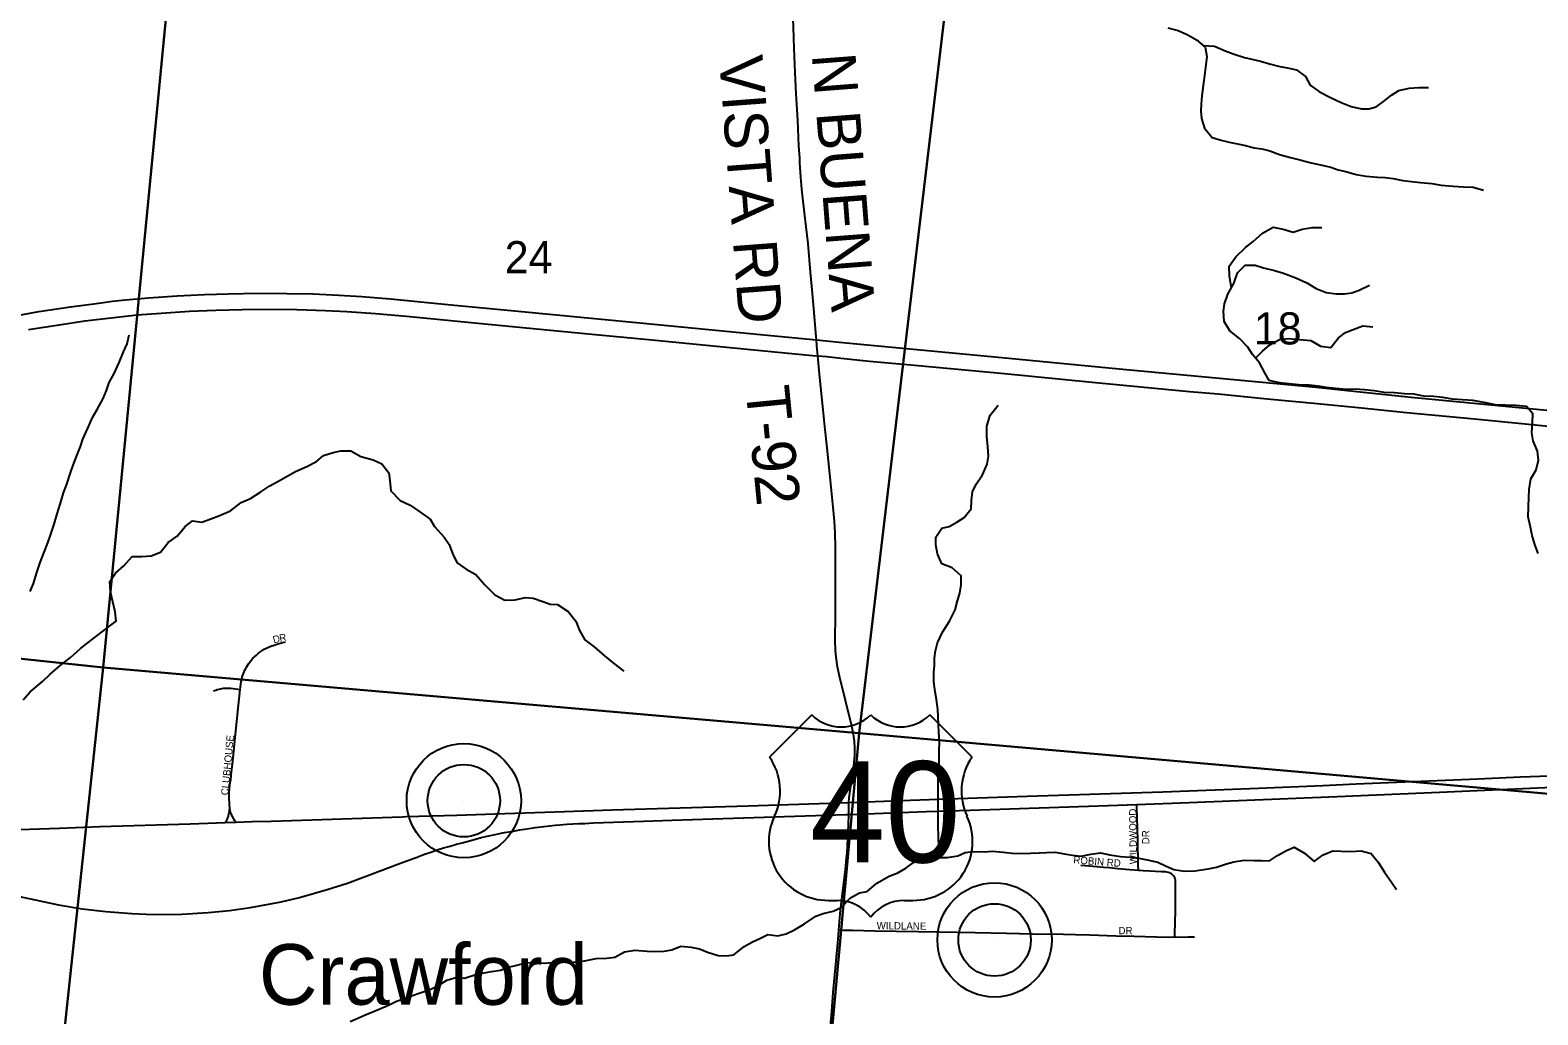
# Model space of a CAD drawing. Extents: x 1410790 to 1770854, y 566777 to 831614.
# Drawn here: x 1641677 to 1652043, y 702236 to 709011 of the extents above; entities that cross this region are included whole.
import ezdxf

# ---------------------------------------------------------------- set-up
doc = ezdxf.new("R2010")
doc.units = 0
for name, color, linetype in [('GM_X_Interstate_Route', 7, 'Continuous'), ('GM_X_Minor_River', 7, 'Continuous'), ('GM_X_Section', 7, 'Continuous'), ('GM_X_Section_Text', 7, 'Continuous'), ('GM_X_Township_Road', 7, 'Continuous'), ('GM_X_Township_Road_Text', 7, 'Continuous'), ('GM_X_Township_Subdivision', 7, 'Continuous'), ('GM_X_Township_Subdivision_Text', 7, 'Continuous'), ('GM_X_Unincorporated', 7, 'Continuous'), ('GM_X_Unincorporated_Location', 7, 'Continuous'), ('GM_X_Unincorporated_Text', 7, 'Continuous'), ('GM_X_US_Location', 7, 'Continuous'), ('GM_X_US_Route', 7, 'Continuous'), ('GM_X_US_Shield', 7, 'Continuous')]:
    doc.layers.add(name, color=color, linetype=linetype)

msp = doc.modelspace()

# ---------------------------------------------------------------- linework, layer by layer
at = {"layer": 'GM_X_Interstate_Route'}
for points in [[(1641590, 707048), (1641736, 707075), (1641955, 707108), (1642149, 707134), (1642243, 707146), (1642333, 707156), (1642490, 707169), (1642689, 707183), (1642875, 707192), (1643041, 707198), (1643245, 707201), (1643441, 707200), (1643622, 707197), (1643799, 707188), (1643957, 707178), (1644154, 707162), (1644594, 707120), (1644984, 707083), (1645534, 707030), (1645916, 706992), (1646651, 706922), (1647010, 706887), (1647083, 706880), (1647239, 706865), (1647482, 706841), (1647873, 706805), (1648405, 706754), (1649165, 706680), (1650519, 706554), (1650887, 706515), (1651172, 706487), (1652321, 706375)], [(1641665, 706951), (1641876, 706985), (1642054, 707011), (1642233, 707033), (1642413, 707052), (1642577, 707065), (1642773, 707077), (1642953, 707085), (1643134, 707090), (1643314, 707092), (1643511, 707089), (1643708, 707083), (1643855, 707076), (1644052, 707062), (1644264, 707044), (1644803, 706991), (1645538, 706920), (1645929, 706883), (1646794, 706798), (1647056, 706774), (1647093, 706771), (1647154, 706765), (1647251, 706755), (1647447, 706735), (1647757, 706706), (1648377, 706649), (1648979, 706590), (1649649, 706526), (1649846, 706509), (1650160, 706478), (1650551, 706440), (1650831, 706412), (1651140, 706380), (1651607, 706336), (1651933, 706304), (1652391, 706260)]]:
    msp.add_lwpolyline(points, dxfattribs=at)
at = {"layer": 'GM_X_Minor_River'}
for points in [[(1649500, 709027), (1649570, 709009), (1649636, 708978), (1649697, 708945), (1649757, 708895), (1649768, 708831), (1649758, 708754), (1649751, 708700), (1649743, 708630), (1649734, 708560), (1649729, 708504), (1649727, 708454), (1649731, 708404), (1649752, 708336), (1649805, 708273), (1649865, 708254), (1649921, 708240), (1649979, 708230), (1650033, 708217), (1650094, 708202), (1650146, 708194), (1650200, 708180), (1650268, 708155), (1650342, 708136), (1650415, 708116), (1650485, 708099), (1650549, 708084), (1650619, 708068), (1650671, 708051), (1650724, 708039), (1650794, 708018), (1650864, 708006), (1650940, 707999), (1650994, 707997), (1651048, 707990), (1651115, 707978), (1651175, 707969), (1651237, 707963), (1651315, 707956), (1651379, 707945), (1651461, 707939), (1651529, 707934), (1651599, 707930), (1651670, 707911)], [(1649744, 708906), (1649821, 708900), (1649893, 708868), (1649956, 708845), (1650026, 708824), (1650078, 708812), (1650136, 708798), (1650199, 708779), (1650269, 708762), (1650321, 708752), (1650385, 708739), (1650445, 708693), (1650478, 708632), (1650543, 708586), (1650617, 708549), (1650691, 708514), (1650760, 708486), (1650830, 708469), (1650882, 708471), (1650932, 708484), (1650982, 708520), (1651037, 708564), (1651087, 708595), (1651159, 708613), (1651223, 708616), (1651291, 708616)], [(1649936, 707237), (1649923, 707322), (1649921, 707388), (1649966, 707452), (1650034, 707515), (1650085, 707557), (1650151, 707615), (1650223, 707656), (1650293, 707642), (1650361, 707621), (1650423, 707643), (1650491, 707654), (1650559, 707653)], [(1652042, 706114), (1652012, 706186), (1652001, 706240), (1652006, 706310), (1652008, 706371), (1651965, 706421), (1651891, 706428), (1651821, 706432), (1651761, 706431), (1651685, 706447), (1651597, 706464), (1651525, 706467), (1651456, 706473), (1651390, 706484), (1651328, 706490), (1651260, 706493), (1651190, 706506), (1651126, 706508), (1651058, 706515), (1650986, 706519), (1650918, 706530), (1650851, 706536), (1650783, 706541), (1650727, 706540), (1650653, 706546), (1650587, 706553), (1650533, 706561), (1650471, 706568), (1650401, 706572), (1650331, 706579), (1650268, 706585), (1650196, 706602), (1650166, 706654), (1650129, 706723), (1650082, 706779), (1650050, 706830), (1649991, 706890), (1649925, 706943), (1649886, 707007), (1649882, 707078), (1649889, 707128), (1649911, 707194), (1649954, 707269), (1649979, 707341), (1650031, 707395), (1650099, 707395), (1650157, 707376), (1650233, 707357), (1650294, 707339), (1650380, 707308), (1650454, 707273), (1650519, 707233), (1650587, 707206), (1650659, 707196), (1650713, 707197), (1650765, 707205), (1650815, 707222), (1650885, 707256)], [(1650102, 706755), (1650150, 706803), (1650200, 706847), (1650266, 706882), (1650330, 706890), (1650404, 706883), (1650482, 706876), (1650550, 706838), (1650619, 706829), (1650672, 706895), (1650722, 706930), (1650774, 706952), (1650839, 706978), (1650908, 706971)], [(1641677, 705149), (1641699, 705205), (1641724, 705279), (1641746, 705349), (1641773, 705419), (1641799, 705485), (1641820, 705543), (1641842, 705613), (1641863, 705683), (1641886, 705757), (1641906, 705827), (1641929, 705887), (1641954, 705965), (1641974, 706019), (1641995, 706079), (1642023, 706147), (1642040, 706198), (1642074, 706272), (1642105, 706346), (1642139, 706402), (1642178, 706476), (1642202, 706532), (1642221, 706586), (1642255, 706650), (1642288, 706724), (1642319, 706797), (1642343, 706853), (1642358, 706915)], [(1647931, 703318), (1647925, 703392), (1647922, 703464), (1647920, 703536), (1647921, 703639), (1647920, 703705), (1647921, 703863), (1647926, 703933), (1647927, 704049), (1647930, 704117), (1647924, 704180), (1647921, 704288), (1647918, 704338), (1647908, 704406), (1647899, 704460), (1647891, 704527), (1647890, 704591), (1647894, 704641), (1647895, 704691), (1647901, 704741), (1647916, 704797), (1647950, 704869), (1647999, 704946), (1648036, 705024), (1648054, 705086), (1648069, 705138), (1648079, 705194), (1648078, 705256), (1648016, 705311), (1647946, 705340), (1647915, 705408), (1647904, 705470), (1647904, 705524), (1647945, 705584), (1647997, 705596), (1648049, 705626), (1648099, 705659), (1648146, 705719), (1648150, 705775), (1648157, 705835), (1648181, 705887), (1648226, 705951), (1648256, 706025), (1648267, 706081), (1648261, 706147), (1648254, 706213), (1648255, 706287), (1648277, 706363), (1648332, 706431)], [(1641628, 704404), (1641678, 704458), (1641763, 704529), (1641813, 704579), (1641884, 704639), (1641954, 704694), (1642023, 704756), (1642077, 704799), (1642135, 704845), (1642204, 704898), (1642268, 704946), (1642261, 705010), (1642230, 705147), (1642225, 705217), (1642265, 705275), (1642321, 705326), (1642378, 705390), (1642446, 705389), (1642510, 705395), (1642574, 705420), (1642627, 705486), (1642689, 705530), (1642742, 705597), (1642794, 705635), (1642858, 705626), (1642920, 705648), (1642974, 705670), (1643054, 705705), (1643127, 705761), (1643193, 705788), (1643263, 705834), (1643324, 705877), (1643396, 705915), (1643448, 705946), (1643502, 705974), (1643580, 706009), (1643645, 706043), (1643695, 706084), (1643761, 706106), (1643813, 706116), (1643881, 706117), (1643951, 706078), (1644036, 706056), (1644094, 706027), (1644144, 705965), (1644151, 705912), (1644158, 705842), (1644222, 705775), (1644291, 705743), (1644357, 705698), (1644428, 705647), (1644458, 705597), (1644523, 705524), (1644557, 705472), (1644586, 705400), (1644614, 705347), (1644675, 705303), (1644741, 705266), (1644804, 705195), (1644873, 705127), (1644941, 705090), (1645013, 705091), (1645083, 705107), (1645135, 705104), (1645201, 705080), (1645252, 705061), (1645304, 705059), (1645376, 705012), (1645429, 704946), (1645455, 704881), (1645490, 704817), (1645556, 704768), (1645625, 704706), (1645690, 704653), (1645758, 704602)], [(1652045, 705410), (1652022, 705473), (1652005, 705535), (1651993, 705591), (1651976, 705663), (1651978, 705733), (1651981, 705796), (1651983, 705852), (1651996, 705924), (1652031, 705986), (1652047, 706052), (1652042, 706114)], [(1643878, 702191), (1643987, 702239), (1644037, 702260), (1644141, 702303), (1644195, 702331), (1644245, 702347), (1644299, 702368), (1644366, 702390), (1644432, 702413), (1644486, 702441), (1644542, 702474), (1644610, 702496), (1644664, 702489), (1644742, 702513), (1644798, 702526), (1644848, 702534), (1644912, 702545), (1644965, 702565), (1645015, 702577), (1645085, 702594), (1645139, 702600), (1645213, 702591), (1645287, 702600), (1645339, 702608), (1645412, 702599), (1645488, 702609), (1645568, 702624), (1645642, 702626), (1645696, 702633), (1645763, 702669), (1645835, 702682), (1645919, 702675), (1645971, 702673), (1646036, 702674), (1646089, 702684), (1646151, 702708), (1646223, 702701), (1646280, 702690), (1646334, 702668), (1646408, 702645), (1646464, 702643), (1646516, 702650), (1646586, 702706), (1646644, 702739), (1646695, 702761), (1646749, 702789), (1646817, 702780), (1646875, 702794), (1646933, 702821), (1647001, 702863), (1647078, 702916), (1647130, 702934), (1647198, 702949), (1647254, 702975), (1647317, 703042), (1647379, 703076), (1647431, 703084), (1647499, 703143), (1647584, 703191), (1647642, 703214), (1647698, 703246), (1647750, 703285), (1647817, 703317), (1647872, 703316), (1647926, 703318), (1647982, 703319), (1648056, 703331), (1648107, 703353), (1648159, 703360), (1648239, 703359), (1648294, 703363), (1648366, 703356), (1648430, 703350), (1648488, 703347), (1648556, 703349), (1648614, 703352), (1648666, 703354), (1648728, 703355), (1648786, 703345), (1648844, 703336), (1648904, 703328), (1648970, 703341), (1649036, 703351), (1649100, 703338), (1649175, 703326), (1649241, 703321), (1649299, 703315), (1649357, 703302), (1649431, 703287)], [(1649431, 703287), (1649483, 703261), (1649540, 703236), (1649614, 703226), (1649686, 703227), (1649776, 703241), (1649834, 703252), (1649902, 703276), (1649952, 703289), (1650024, 703301), (1650092, 703298), (1650144, 703298), (1650198, 703295), (1650254, 703333), (1650315, 703368), (1650369, 703390), (1650438, 703349), (1650506, 703291), (1650568, 703338), (1650634, 703366), (1650692, 703363), (1650758, 703361), (1650828, 703366), (1650898, 703346), (1650945, 703287), (1650989, 703219), (1651038, 703150), (1651072, 703098)]]:
    msp.add_lwpolyline(points, dxfattribs=at)
at = {"layer": 'GM_X_Section'}
for points in [[(1637164, 710736), (1642713, 710159), (1642179, 704627), (1636885, 705190)], [(1642713, 710159), (1648028, 709651), (1647378, 704175), (1642179, 704627)], [(1648028, 709651), (1653005, 709180), (1652483, 703724), (1647378, 704175)], [(1636885, 705190), (1642179, 704627), (1641622, 699407), (1636361, 699952)], [(1642179, 704627), (1647378, 704175), (1646893, 698880), (1641622, 699407)], [(1652483, 703724), (1651967, 698385), (1646893, 698880), (1647378, 704175)]]:
    msp.add_lwpolyline(points, close=True, dxfattribs=at)
at = {"layer": 'GM_X_Township_Road'}
for points in [[(1646968, 708132), (1646963, 708213), (1646955, 708393), (1646945, 708573), (1646937, 708721), (1646930, 708885), (1646925, 709032), (1646920, 709147), (1646918, 709183), (1646917, 709202)], [(1647052, 707249), (1647043, 707347), (1647026, 707543), (1647013, 707657), (1647002, 707755), (1646984, 707918), (1646977, 708000), (1646969, 708098), (1646968, 708132)], [(1647082, 706902), (1647068, 707069), (1647057, 707200), (1647052, 707249)], [(1647307, 703698), (1647309, 703730), (1647315, 703779), (1647322, 703827), (1647335, 703908), (1647343, 703973), (1647347, 704022), (1647348, 704071), (1647344, 704120), (1647337, 704168), (1647324, 704232), (1647242, 704567), (1647229, 704631), (1647220, 704697), (1647215, 704746), (1647213, 704812), (1647214, 704992), (1647215, 705206), (1647215, 705452), (1647213, 705550), (1647207, 705632), (1647198, 705730), (1647176, 705958), (1647158, 706138), (1647142, 706285), (1647130, 706399), (1647105, 706644), (1647093, 706771), (1647087, 706840), (1647083, 706880), (1647082, 706902)], [(1647305, 703616), (1647305, 703653), (1647307, 703693), (1647307, 703698)], [(1647237, 702821), (1647241, 702877), (1647246, 702934), (1647253, 702993), (1647267, 703107), (1647284, 703237), (1647291, 703316), (1647294, 703352), (1647299, 703449), (1647304, 703547), (1647305, 703616)], [(1647180, 702162), (1647188, 702260), (1647199, 702391), (1647212, 702537), (1647216, 702581), (1647221, 702635), (1647227, 702706), (1647234, 702785), (1647237, 702821)]]:
    msp.add_lwpolyline(points, dxfattribs=at)
at = {"layer": 'GM_X_Township_Subdivision'}
for points in [[(1643121, 704475), (1643123, 704494), (1643125, 704510), (1643128, 704529), (1643132, 704546), (1643135, 704561), (1643139, 704573), (1643143, 704585), (1643148, 704596), (1643153, 704608), (1643159, 704619), (1643165, 704629), (1643178, 704651), (1643194, 704672), (1643209, 704690), (1643219, 704700), (1643233, 704712), (1643246, 704724), (1643256, 704732), (1643271, 704742), (1643287, 704752), (1643312, 704764), (1643332, 704773), (1643355, 704781), (1643379, 704788), (1643405, 704795), (1643433, 704802)], [(1642937, 704465), (1642953, 704470), (1642964, 704474), (1642977, 704478), (1642985, 704480), (1642995, 704482), (1643006, 704483), (1643013, 704484), (1643018, 704484), (1643027, 704484), (1643037, 704484), (1643058, 704483), (1643072, 704482), (1643121, 704475)], [(1643049, 703658), (1643047, 703686), (1643045, 703734), (1643046, 703761), (1643048, 703789), (1643051, 703821), (1643056, 703855), (1643062, 703908), (1643068, 703959), (1643085, 704122), (1643110, 704366), (1643121, 704475)], [(1649297, 703229), (1649295, 703269), (1649295, 703296), (1649295, 703306), (1649295, 703339), (1649294, 703372), (1649292, 703437), (1649290, 703519), (1649287, 703666), (1649286, 703683)], [(1643019, 703559), (1643029, 703577), (1643033, 703585), (1643036, 703593), (1643040, 703604), (1643042, 703611), (1643044, 703619), (1643046, 703627), (1643048, 703642), (1643049, 703658)], [(1643093, 703562), (1643085, 703572), (1643077, 703582), (1643072, 703591), (1643068, 703599), (1643063, 703610), (1643059, 703618), (1643055, 703630), (1643049, 703658)], [(1649297, 703229), (1649235, 703234), (1649156, 703242), (1649098, 703247), (1649057, 703251), (1649012, 703255), (1648961, 703259), (1648900, 703263)], [(1649548, 702772), (1649547, 702800), (1649549, 702864), (1649551, 702958), (1649551, 702990), (1649552, 703025), (1649553, 703050), (1649553, 703082), (1649553, 703132), (1649553, 703152), (1649551, 703163), (1649550, 703171), (1649547, 703180), (1649544, 703186), (1649539, 703193), (1649529, 703202), (1649524, 703206), (1649518, 703210), (1649512, 703213), (1649503, 703216), (1649493, 703218), (1649481, 703220), (1649468, 703221), (1649455, 703221), (1649414, 703223), (1649375, 703224), (1649330, 703228), (1649297, 703229)], [(1647237, 702821), (1647269, 702820), (1647290, 702820), (1647333, 702819), (1647483, 702815), (1647782, 702811), (1647929, 702808), (1648175, 702803), (1648389, 702798), (1648569, 702795), (1648782, 702792), (1648864, 702790), (1648962, 702787), (1649142, 702781), (1649267, 702777), (1649422, 702774), (1649548, 702772)], [(1649548, 702772), (1649636, 702773), (1649683, 702774)]]:
    msp.add_lwpolyline(points, dxfattribs=at)
at = {"layer": 'GM_X_Unincorporated'}
for centre, radius in [((1644659, 703710), 393), ((1644659, 703710), 249), ((1648308, 702752), 393), ((1648308, 702752), 249)]:
    msp.add_circle(centre, radius, dxfattribs=at)
at = {"layer": 'GM_X_Unincorporated_Location'}
for p, q in [((1644659, 703710), (1644659, 703710)), ((1648308, 702752), (1648308, 702752))]:
    msp.add_line(p, q, dxfattribs=at)
at = {"layer": 'GM_X_US_Route'}
for points in [[(1641603, 703512), (1641880, 703521), (1642156, 703532), (1642778, 703551), (1643019, 703559), (1643093, 703562), (1643204, 703566), (1643335, 703570), (1643613, 703579), (1644236, 703599), (1644262, 703600), (1644611, 703611), (1644941, 703622), (1645285, 703633), (1645679, 703646), (1646613, 703675), (1647171, 703694), (1647307, 703698), (1647728, 703713), (1648056, 703724), (1648532, 703740), (1649466, 703771), (1650122, 703796), (1650564, 703815), (1650794, 703825), (1651630, 703860), (1651925, 703873), (1652253, 703885)], [(1647838, 703635), (1648140, 703645), (1649090, 703676), (1649286, 703683), (1649647, 703697), (1650663, 703739), (1651367, 703768), (1651990, 703797), (1652841, 703836), (1653432, 703862)], [(1641475, 703079), (1641873, 702994), (1642034, 702967), (1642197, 702947), (1642376, 702933), (1642524, 702928), (1642720, 702929), (1642900, 702940), (1643047, 702954), (1643193, 702975), (1643402, 703014), (1643530, 703044), (1643719, 703098), (1643859, 703143), (1644241, 703286), (1644293, 703305), (1644332, 703320), (1644388, 703341), (1644433, 703356), (1644482, 703373), (1644519, 703385), (1644565, 703398), (1644608, 703410), (1644647, 703421), (1644723, 703441), (1644779, 703456), (1644820, 703466), (1644865, 703476), (1644904, 703484), (1644938, 703490), (1644997, 703501), (1645043, 703509), (1645093, 703516), (1645149, 703525), (1645210, 703533), (1645287, 703541), (1645318, 703544), (1645366, 703548), (1645409, 703551), (1645447, 703552), (1645490, 703554), (1645551, 703557), (1645895, 703568), (1646091, 703575), (1646370, 703584), (1647287, 703615), (1647305, 703616), (1647838, 703635)]]:
    msp.add_lwpolyline(points, dxfattribs=at)
at = {"layer": 'GM_X_US_Shield'}
for p, q in [((1647051, 704300), (1646761, 704010)), ((1648153, 704010), (1647863, 704300)), ((1647167, 703024), (1647225, 703024)), ((1647689, 703024), (1647747, 703024))]:
    msp.add_line(p, q, dxfattribs=at)
for centre, radius, start, end in [((1647254, 704507), 290, 225.573, 314.427), ((1647660, 704507), 290, 225.573, 314.427), ((1646428, 703777), 406, 334.5471, 35.0009), ((1648486, 703777), 406, 144.9991, 205.4529), ((1647162, 703430), 406, 154.8319, 270.6383), ((1647751, 703430), 406, 269.3617, 25.1681), ((1647225, 702734), 290, 36.8699, 90), ((1647689, 702734), 290, 90, 143.1301)]:
    msp.add_arc(centre, radius, start, end, dxfattribs=at)

# ---------------------------------------------------------------- texts
at = {"layer": 'GM_X_Section_Text'}
for s, p in [('24', (1644940, 707339)), ('18', (1650090, 706849))]:
    msp.add_text(s, height=221, rotation=0, dxfattribs=at).set_placement(p)
at = {"layer": 'GM_X_Township_Road_Text'}
for s, rotation, p in [('VISTA RD', 274.3314, (1646413, 708826)), ('N BUENA', 274.4103, (1647051, 708844)), ('T-92', 275.6402, (1646595, 706551))]:
    msp.add_text(s, height=300, rotation=rotation, dxfattribs=at).set_placement(p)
at = {"layer": 'GM_X_Township_Subdivision_Text'}
for s, rotation, p in [('D', 14.471, (1643353, 704792)), ('R', 10.3287, (1643395, 704803)), ('CLUBHOUSE', 84.5606, (1643039, 703745)), ('WILDWOOD', 90.7145, (1649287, 703273)), ('DR', 90, (1649372, 703410)), ('ROBIN RD', 355.6673, (1648848, 703279)), ('WILDLANE', 359.2156, (1647497, 702826)), ('DR', 0, (1649160, 702791))]:
    msp.add_text(s, height=50, rotation=rotation, dxfattribs=at).set_placement(p)
at = {"layer": 'GM_X_Unincorporated_Text'}
msp.add_text('Crawford', height=417, rotation=0, dxfattribs=at).set_placement((1643250, 702306))
at = {"layer": 'GM_X_US_Location'}
for s in ['/', '0']:
    msp.add_text(s, height=1, dxfattribs=at).set_placement((1647456, 703628))
msp.add_text('40', height=1, rotation=0, dxfattribs=at).set_placement((1647250, 703421))
at = {"layer": 'GM_X_US_Shield'}
msp.add_text('40', height=696.1, dxfattribs=at).set_placement((1647039, 703285))

doc.saveas('drawing.dxf')
